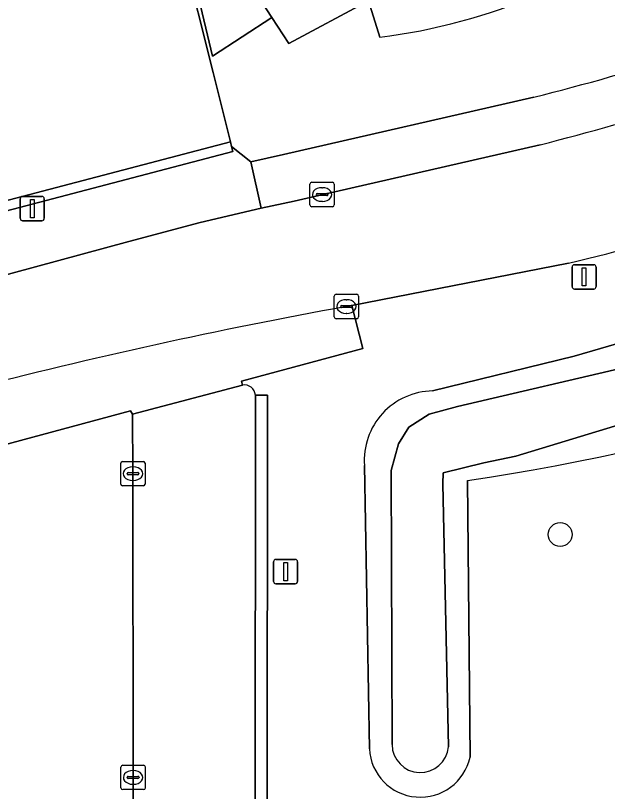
# Model space of a CAD drawing. Extents: x 159053 to 160042, y 380449 to 381423.
# Drawn here: x 159407.8 to 159432.07, y 380837.95 to 380869.78 of the extents above; entities that cross this region are included whole.
import ezdxf

# ---------------------------------------------------------------- set-up
doc = ezdxf.new("R2010")
doc.units = 0
for name, color, linetype in [('IMGEO_Boom', 7, 'Continuous'), ('IMGEO_Erf', 7, 'Continuous'), ('IMGEO_Groenvoorziening', 7, 'Continuous'), ('IMGEO_Haag', 7, 'Continuous'), ('IMGEO_Hek', 7, 'Continuous'), ('IMGEO_Kolk', 7, 'Continuous'), ('IMGEO_Lichtmast', 7, 'Continuous'), ('IMGEO_Oever', 7, 'Continuous'), ('IMGEO_Pand', 7, 'Continuous'), ('IMGEO_Parkeervlak_open', 7, 'Continuous'), ('IMGEO_Rijbaan_lokaal_open', 7, 'Continuous'), ('IMGEO_Voetpad_open', 7, 'Continuous'), ('IMGEO_Waterloop', 7, 'Continuous')]:
    doc.layers.add(name, color=color, linetype=linetype)

msp = doc.modelspace()

# ---------------------------------------------------------------- linework, layer by layer
at = {"layer": 'IMGEO_Boom'}
msp.add_circle((159430.134, 380848.493), 0.489, dxfattribs=at)
at = {"layer": 'IMGEO_Erf'}
for points in [[(159408.965, 380964.525), (159406.59, 380964.068), (159401.237, 380962.888), (159388.835, 380959.508), (159387.783, 380959.221), (159399.303, 380929.877), (159412.172, 380882.306), (159415.898, 380867.448), (159416.608, 380864.597), (159416.656, 380864.403), (159417.452, 380863.784), (159418.791, 380864.086), (159429.053, 380866.431)], [(159422.733, 380868.891), (159422.278, 380870.382), (159419, 380868.631), (159418.308, 380869.696), (159415.88, 380868.118), (159414.68, 380873.123), (159415.665, 380873.763), (159415.538, 380873.959), (159425.516, 380879.286), (159425.64, 380879.326)]]:
    msp.add_lwpolyline(points, dxfattribs=at)
for centre, radius, start, end in [((159419.759, 380892.736), 24.03, 277.1081, 293.2937), ((159407.192, 380954.245), 90.494, 283.97973, 292.23359)]:
    msp.add_arc(centre, radius, start, end, dxfattribs=at)
at = {"layer": 'IMGEO_Groenvoorziening'}
for points in [[(159339.63, 380858.444), (159343.386, 380845.223), (159357.481, 380849.075), (159416.608, 380864.597), (159415.898, 380867.448), (159412.172, 380882.306), (159399.303, 380929.877)], [(159378.145, 380851.195), (159380.699, 380851.901), (159412.443, 380860.514), (159415.366, 380861.29), (159417.874, 380861.883), (159417.452, 380863.784), (159416.656, 380864.403), (159416.707, 380864.21), (159357.585, 380848.689), (159343.492, 380844.837), (159340.652, 380844.061), (159220.908, 380811.334), (159220.855, 380811.527), (159220.802, 380811.72), (159194.979, 380906.143), (159194.248, 380908.271), (159191.665, 380904.574), (159202.148, 380866.415), (159202.911, 380863.663), (159207.936, 380845.286), (159216.661, 380813.316)], [(159430.473, 380859.624), (159421.585, 380857.888), (159422.038, 380856.126), (159417.067, 380854.787), (159417.102, 380854.618)], [(159424.903, 380854.379), (159430.704, 380855.805), (159436.44, 380857.476)], [(159417.634, 380854.203), (159418.134, 380854.203), (159418.119, 380836.523), (159418.118, 380835.086), (159417.658, 380835.089), (159411.075, 380833.317), (159410.486, 380824.066)], [(159422.307, 380839.696), (159422.108, 380851.323)], [(159426.333, 380850.711), (159426.443, 380839.357)]]:
    msp.add_lwpolyline(points, dxfattribs=at)
for points in [[(159416.656, 380864.403), (159416.608, 380864.597), (159357.481, 380849.075), (159343.386, 380845.223), (159340.546, 380844.447), (159220.802, 380811.72), (159220.855, 380811.527), (159220.908, 380811.334), (159340.652, 380844.061), (159343.492, 380844.837), (159357.585, 380848.689), (159416.707, 380864.21)], [(159418.134, 380854.203), (159417.634, 380854.203), (159417.619, 380836.523), (159417.658, 380835.089), (159418.118, 380835.086), (159418.119, 380836.523)]]:
    msp.add_lwpolyline(points, close=True, dxfattribs=at)
for centre, radius, start, end in [((159408.272, 380953.076), 96.053, 283.36373, 291.08153), ((159412.073, 380947.015), 97.354, 278.4226, 295.56188), ((159417.183, 380854.174), 0.452, 3.6973, 100.3888), ((159424.943, 380851.536), 2.843, 90.8027, 184.3055), ((159424.398, 380839.809), 2.094, 183.0993, 347.5293)]:
    msp.add_arc(centre, radius, start, end, dxfattribs=at)
at = {"layer": 'IMGEO_Haag'}
for points in [[(159416.656, 380864.403), (159416.608, 380864.597), (159357.481, 380849.075), (159343.386, 380845.223), (159340.546, 380844.447), (159220.802, 380811.72), (159220.855, 380811.527), (159220.908, 380811.334), (159340.652, 380844.061), (159343.492, 380844.837), (159357.585, 380848.689), (159416.707, 380864.21)], [(159418.134, 380854.203), (159417.634, 380854.203), (159417.619, 380836.523), (159417.658, 380835.089), (159418.118, 380835.086), (159418.119, 380836.523)]]:
    msp.add_lwpolyline(points, close=True, dxfattribs=at)
at = {"layer": 'IMGEO_Hek'}
for points in [[(159418.134, 380854.203), (159417.634, 380854.203)], [(159417.775, 380836.533), (159418.119, 380836.523), (159418.134, 380854.203)]]:
    msp.add_lwpolyline(points, dxfattribs=at)
at = {"layer": 'IMGEO_Kolk'}
for p, q in [((159419.945, 380862.939), (159420.797, 380862.939)), ((159419.87, 380862.013), (159419.87, 380862.865)), ((159420.358, 380862.719), (159420.383, 380862.719)), ((159420.871, 380862.865), (159420.871, 380862.013)), ((159420.129, 380862.433), (159420.129, 380862.445)), ((159420.567, 380862.396), (159420.169, 380862.396)), ((159420.172, 380862.482), (159420.57, 380862.482)), ((159420.613, 380862.445), (159420.613, 380862.433)), ((159420.381, 380862.159), (159420.356, 380862.159)), ((159420.797, 380861.939), (159419.945, 380861.939)), ((159420.868, 380857.418), (159420.868, 380858.27)), ((159420.943, 380858.344), (159421.795, 380858.344)), ((159421.356, 380858.124), (159421.381, 380858.124)), ((159421.869, 380858.27), (159421.869, 380857.418)), ((159421.127, 380857.838), (159421.127, 380857.85)), ((159421.17, 380857.887), (159421.568, 380857.887)), ((159421.611, 380857.85), (159421.611, 380857.838)), ((159421.565, 380857.801), (159421.167, 380857.801)), ((159421.379, 380857.564), (159421.354, 380857.564)), ((159421.795, 380857.344), (159420.943, 380857.344)), ((159412.188, 380851.487), (159413.04, 380851.487)), ((159412.113, 380850.561), (159412.113, 380851.413)), ((159412.601, 380851.267), (159412.626, 380851.267)), ((159413.114, 380851.413), (159413.114, 380850.561)), ((159412.372, 380850.981), (159412.372, 380850.993)), ((159412.81, 380850.944), (159412.412, 380850.944)), ((159412.415, 380851.03), (159412.813, 380851.03)), ((159412.856, 380850.993), (159412.856, 380850.981)), ((159413.04, 380850.487), (159412.188, 380850.487)), ((159412.624, 380850.707), (159412.599, 380850.707)), ((159412.195, 380839.024), (159413.047, 380839.024)), ((159412.12, 380838.098), (159412.12, 380838.95)), ((159412.608, 380838.804), (159412.633, 380838.804)), ((159413.121, 380838.95), (159413.121, 380838.098)), ((159412.379, 380838.518), (159412.379, 380838.53)), ((159412.817, 380838.481), (159412.419, 380838.481)), ((159412.422, 380838.567), (159412.82, 380838.567)), ((159412.863, 380838.53), (159412.863, 380838.518)), ((159412.631, 380838.244), (159412.606, 380838.244)), ((159413.047, 380838.024), (159412.195, 380838.024))]:
    msp.add_line(p, q, dxfattribs=at)
for points in [[(159419.945, 380862.939), (159420.797, 380862.939)], [(159419.87, 380862.013), (159419.87, 380862.865)], [(159420.871, 380862.865), (159420.871, 380862.013)], [(159420.797, 380861.939), (159419.945, 380861.939)], [(159420.868, 380857.418), (159420.868, 380858.27)], [(159420.943, 380858.344), (159421.795, 380858.344)], [(159421.869, 380858.27), (159421.869, 380857.418)], [(159421.795, 380857.344), (159420.943, 380857.344)], [(159412.188, 380851.487), (159413.04, 380851.487)], [(159412.113, 380850.561), (159412.113, 380851.413)], [(159413.114, 380851.413), (159413.114, 380850.561)], [(159413.04, 380850.487), (159412.188, 380850.487)], [(159412.195, 380839.024), (159413.047, 380839.024)], [(159412.12, 380838.098), (159412.12, 380838.95)], [(159413.121, 380838.95), (159413.121, 380838.098)], [(159413.047, 380838.024), (159412.195, 380838.024)]]:
    msp.add_lwpolyline(points, dxfattribs=at)
for centre, radius, start, end in [((159419.947, 380862.863), 0.0765, 91.552, 178.448), ((159419.947, 380862.863), 0.0765, 91.552, 178.448), ((159420.795, 380862.863), 0.0765, 1.552, 88.448), ((159420.795, 380862.863), 0.0765, 1.552, 88.448), ((159420.169, 380862.442), 0.0403, 85.8775, 175.7526), ((159420.166, 380862.432), 0.0366, 178.938, 274.7102), ((159420.57, 380862.439), 0.043, 264.8664, 352.4533), ((159420.574, 380862.444), 0.0386, 1.7309, 96.639), ((159419.947, 380862.015), 0.0765, 181.552, 268.448), ((159419.947, 380862.015), 0.0765, 181.552, 268.448), ((159420.795, 380862.015), 0.0765, 271.552, 358.448), ((159420.795, 380862.015), 0.0765, 271.552, 358.448), ((159420.945, 380858.268), 0.0765, 91.552, 178.448), ((159420.945, 380858.268), 0.0765, 91.552, 178.448), ((159421.793, 380858.268), 0.0765, 1.552, 88.448), ((159421.793, 380858.268), 0.0765, 1.552, 88.448), ((159421.167, 380857.847), 0.0403, 85.8775, 175.7526), ((159421.164, 380857.837), 0.0366, 178.938, 274.7102), ((159421.568, 380857.844), 0.043, 264.8664, 352.4533), ((159421.572, 380857.849), 0.0386, 1.7309, 96.639), ((159420.945, 380857.42), 0.0765, 181.552, 268.448), ((159420.945, 380857.42), 0.0765, 181.552, 268.448), ((159421.793, 380857.42), 0.0765, 271.552, 358.448), ((159421.793, 380857.42), 0.0765, 271.552, 358.448), ((159412.19, 380851.411), 0.0765, 91.552, 178.448), ((159412.19, 380851.411), 0.0765, 91.552, 178.448), ((159413.038, 380851.411), 0.0765, 1.552, 88.448), ((159413.038, 380851.411), 0.0765, 1.552, 88.448), ((159412.412, 380850.99), 0.0403, 85.8775, 175.7526), ((159412.409, 380850.98), 0.0366, 178.938, 274.7102), ((159412.813, 380850.987), 0.043, 264.8664, 352.4533), ((159412.817, 380850.992), 0.0386, 1.7309, 96.639), ((159412.19, 380850.563), 0.0765, 181.552, 268.448), ((159412.19, 380850.563), 0.0765, 181.552, 268.448), ((159413.038, 380850.563), 0.0765, 271.552, 358.448), ((159413.038, 380850.563), 0.0765, 271.552, 358.448), ((159412.197, 380838.948), 0.0765, 91.552, 178.448), ((159412.197, 380838.948), 0.0765, 91.552, 178.448), ((159413.045, 380838.948), 0.0765, 1.552, 88.448), ((159413.045, 380838.948), 0.0765, 1.552, 88.448), ((159412.419, 380838.527), 0.0403, 85.8775, 175.7526), ((159412.416, 380838.517), 0.0366, 178.938, 274.7102), ((159412.82, 380838.524), 0.043, 264.8664, 352.4533), ((159412.824, 380838.529), 0.0386, 1.7309, 96.639), ((159412.197, 380838.1), 0.0765, 181.552, 268.448), ((159412.197, 380838.1), 0.0765, 181.552, 268.448), ((159413.045, 380838.1), 0.0765, 271.552, 358.448), ((159413.045, 380838.1), 0.0765, 271.552, 358.448)]:
    msp.add_arc(centre, radius, start, end, dxfattribs=at)
for centre, major_axis, ratio, start_param, end_param in [((159420.357, 380862.439), (-0.387, 0.002), 0.722429, 4.712389, 7.853982), ((159420.382, 380862.439), (-0.39, 0.002), 0.717154, 1.570796, 4.712389), ((159421.355, 380857.844), (-0.387, 0.002), 0.722429, 4.712389, 7.853982), ((159421.38, 380857.844), (-0.39, 0.002), 0.717154, 1.570796, 4.712389), ((159412.6, 380850.987), (-0.387, 0.002), 0.722429, 4.712389, 7.853982), ((159412.625, 380850.987), (-0.39, 0.002), 0.717154, 1.570796, 4.712389), ((159412.607, 380838.524), (-0.387, 0.002), 0.722429, 4.712389, 7.853982), ((159412.632, 380838.524), (-0.39, 0.002), 0.717154, 1.570796, 4.712389)]:
    msp.add_ellipse(centre, major_axis=major_axis, ratio=ratio, start_param=start_param, end_param=end_param, dxfattribs=at)
at = {"layer": 'IMGEO_Lichtmast'}
for p, q in [((159407.989, 380861.463), (159407.989, 380862.263)), ((159407.989, 380862.263), (159407.989, 380861.463)), ((159408.089, 380862.363), (159408.879, 380862.363)), ((159408.879, 380862.363), (159408.089, 380862.363)), ((159408.979, 380862.263), (159408.979, 380861.463)), ((159408.979, 380861.463), (159408.979, 380862.263)), ((159408.879, 380861.363), (159408.089, 380861.363)), ((159408.089, 380861.363), (159408.879, 380861.363)), ((159430.62, 380858.661), (159430.62, 380859.461)), ((159430.62, 380859.461), (159430.62, 380858.661)), ((159430.72, 380859.561), (159431.51, 380859.561)), ((159431.51, 380859.561), (159430.72, 380859.561)), ((159431.61, 380859.461), (159431.61, 380858.661)), ((159431.61, 380858.661), (159431.61, 380859.461)), ((159431.51, 380858.561), (159430.72, 380858.561)), ((159430.72, 380858.561), (159431.51, 380858.561)), ((159418.377, 380846.568), (159418.377, 380847.368)), ((159418.377, 380847.368), (159418.377, 380846.568)), ((159418.477, 380847.468), (159419.267, 380847.468)), ((159419.267, 380847.468), (159418.477, 380847.468)), ((159419.367, 380847.368), (159419.367, 380846.568)), ((159419.367, 380846.568), (159419.367, 380847.368)), ((159419.267, 380846.468), (159418.477, 380846.468)), ((159418.477, 380846.468), (159419.267, 380846.468))]:
    msp.add_line(p, q, dxfattribs=at)
for points in [[(159408.409, 380862.238), (159408.559, 380862.238), (159408.559, 380861.488), (159408.409, 380861.488), (159408.409, 380862.238)], [(159431.04, 380859.436), (159431.19, 380859.436), (159431.19, 380858.686), (159431.04, 380858.686), (159431.04, 380859.436)], [(159418.797, 380847.343), (159418.947, 380847.343), (159418.947, 380846.593), (159418.797, 380846.593), (159418.797, 380847.343)]]:
    msp.add_lwpolyline(points, dxfattribs=at)
for centre, start, end in [((159408.089, 380862.263), 90, 180), ((159408.089, 380862.263), 90, 180), ((159408.879, 380862.263), 0, 90), ((159408.879, 380862.263), 360, 90), ((159408.089, 380861.463), 180, 270), ((159408.089, 380861.463), 180, 270), ((159408.879, 380861.463), 270, 0), ((159408.879, 380861.463), 270, 0), ((159430.72, 380859.461), 90, 180), ((159430.72, 380859.461), 90, 180), ((159431.51, 380859.461), 0, 90), ((159431.51, 380859.461), 360, 90), ((159430.72, 380858.661), 180, 270), ((159430.72, 380858.661), 180, 270), ((159431.51, 380858.661), 270, 0), ((159431.51, 380858.661), 270, 0), ((159418.477, 380847.368), 90, 180), ((159418.477, 380847.368), 90, 180), ((159419.267, 380847.368), 0, 90), ((159419.267, 380847.368), 360, 90), ((159418.477, 380846.568), 180, 270), ((159418.477, 380846.568), 180, 270), ((159419.267, 380846.568), 270, 0), ((159419.267, 380846.568), 270, 0)]:
    msp.add_arc(centre, 0.1, start, end, dxfattribs=at)
at = {"layer": 'IMGEO_Oever'}
for points in [[(159423.237, 380839.871), (159423.205, 380851.113), (159423.502, 380852.217), (159423.927, 380852.896), (159424.755, 380853.427), (159425.923, 380853.746), (159433.184, 380855.444), (159445.668, 380859.521), (159452.759, 380862.79), (159454.288, 380863.342), (159455.434, 380863.257), (159456.454, 380862.281), (159463.991, 380852.164), (159463.46, 380850.497), (159461.91, 380850.465), (159454.46, 380860.885), (159446.308, 380857.445), (159440.872, 380855.534), (159432.677, 380853.029), (159428.314, 380851.702), (159426.998, 380851.437), (159425.331, 380851.023), (159425.32, 380850.566), (159425.554, 380839.781)], [(159436.44, 380857.476), (159430.704, 380855.805), (159424.903, 380854.379)], [(159422.108, 380851.323), (159422.307, 380839.696)], [(159426.443, 380839.357), (159426.333, 380850.711)]]:
    msp.add_lwpolyline(points, dxfattribs=at)
for centre, radius, start, end in [((159412.073, 380947.015), 97.354, 278.4226, 295.56188), ((159424.943, 380851.536), 2.843, 90.8027, 184.3055), ((159424.398, 380839.809), 2.094, 183.0993, 347.5293), ((159424.398, 380839.887), 1.161, 180.7861, 354.765)]:
    msp.add_arc(centre, radius, start, end, dxfattribs=at)
at = {"layer": 'IMGEO_Pand'}
msp.add_lwpolyline([(159425.64, 380879.326), (159425.516, 380879.286), (159415.538, 380873.959), (159415.665, 380873.763), (159418.308, 380869.696), (159419, 380868.631), (159422.278, 380870.382), (159422.733, 380868.891)], dxfattribs=at)
msp.add_lwpolyline([(159415.665, 380873.763), (159414.68, 380873.123), (159415.88, 380868.118), (159418.308, 380869.696)], close=True, dxfattribs=at)
msp.add_arc((159419.759, 380892.736), 24.03, 277.1081, 293.2937, dxfattribs=at)
at = {"layer": 'IMGEO_Parkeervlak_open'}
for points in [[(159417.102, 380854.618), (159412.592, 380853.422), (159412.612, 380850.987), (159412.62, 380838.524), (159412.605, 380834.811), (159417.238, 380836.051)], [(159417.619, 380836.523), (159417.634, 380854.203)]]:
    msp.add_lwpolyline(points, dxfattribs=at)
msp.add_arc((159417.183, 380854.174), 0.452, 3.6973, 100.3888, dxfattribs=at)
at = {"layer": 'IMGEO_Rijbaan_lokaal_open'}
for points in [[(159429.314, 380864.482), (159420.414, 380862.437), (159419.224, 380862.163), (159417.874, 380861.883), (159415.366, 380861.29), (159412.443, 380860.514), (159380.699, 380851.901), (159381.803, 380847.893), (159390.372, 380850.232), (159405.799, 380854.42)], [(159421.364, 380857.845), (159421.585, 380857.888), (159430.473, 380859.624)]]:
    msp.add_lwpolyline(points, dxfattribs=at)
msp.add_lwpolyline([(159412.605, 380834.811), (159412.62, 380838.524), (159412.612, 380850.987), (159412.592, 380853.422), (159412.517, 380853.571), (159398.052, 380849.663), (159398.112, 380849.54), (159399.399, 380847.317), (159405.72, 380836.491), (159407.512, 380833.439)], close=True, dxfattribs=at)
for centre, radius, start, end in [((159400.903, 380976.499), 115.564, 284.23202, 290.43118), ((159408.272, 380953.076), 96.053, 283.36373, 291.08153), ((159460.319, 380643.732), 217.628, 100.31146, 104.50829)]:
    msp.add_arc(centre, radius, start, end, dxfattribs=at)
at = {"layer": 'IMGEO_Voetpad_open'}
for points in [[(159429.053, 380866.431), (159418.791, 380864.086), (159417.452, 380863.784), (159417.874, 380861.883), (159419.224, 380862.163), (159420.414, 380862.437), (159429.314, 380864.482)], [(159393.624, 380848.29), (159398.112, 380849.54), (159398.052, 380849.663), (159412.517, 380853.571), (159412.592, 380853.422), (159417.102, 380854.618), (159417.067, 380854.787), (159422.038, 380856.126), (159421.585, 380857.888), (159421.364, 380857.845)]]:
    msp.add_lwpolyline(points, dxfattribs=at)
for centre, radius, start, end in [((159407.192, 380954.245), 90.494, 283.97973, 292.23359), ((159400.903, 380976.499), 115.564, 284.23202, 290.43118), ((159460.319, 380643.732), 217.628, 100.31146, 104.50829)]:
    msp.add_arc(centre, radius, start, end, dxfattribs=at)
at = {"layer": 'IMGEO_Waterloop'}
for points in [[(159454.46, 380860.885), (159461.91, 380850.465), (159463.46, 380850.497), (159463.991, 380852.164), (159456.454, 380862.281), (159455.434, 380863.257), (159454.288, 380863.342), (159452.759, 380862.79), (159445.668, 380859.521), (159433.184, 380855.444), (159425.923, 380853.746), (159424.755, 380853.427), (159423.927, 380852.896), (159423.502, 380852.217), (159423.205, 380851.113), (159423.237, 380839.871)], [(159425.554, 380839.781), (159425.32, 380850.566), (159425.331, 380851.023), (159426.998, 380851.437), (159428.314, 380851.702), (159432.677, 380853.029), (159440.872, 380855.534), (159446.308, 380857.445), (159454.46, 380860.885)]]:
    msp.add_lwpolyline(points, dxfattribs=at)
msp.add_arc((159424.398, 380839.887), 1.161, 180.7861, 354.765, dxfattribs=at)

doc.saveas('drawing.dxf')
